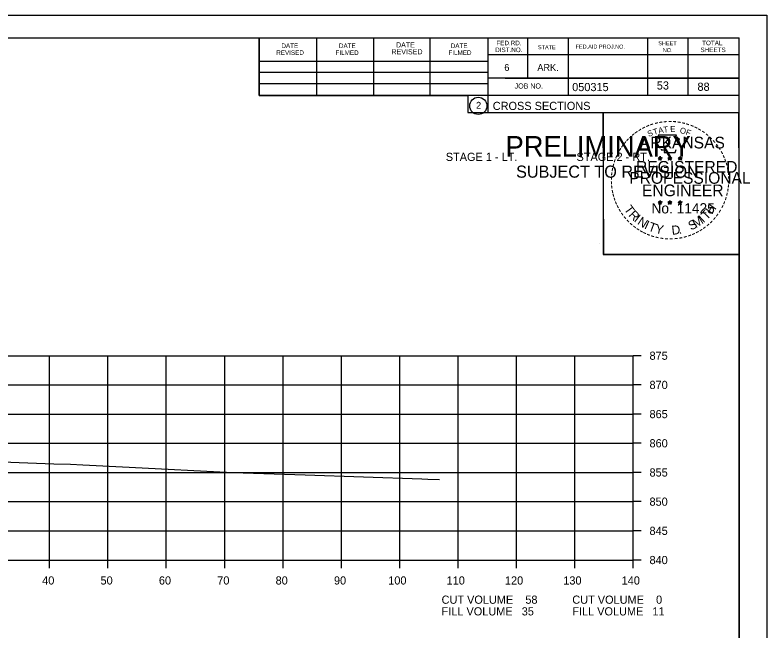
# Model space of a CAD drawing. Extents: x 1486524 to 1499135, y 326561 to 337924.
# Drawn here: x 1489017 to 1489145.8, y 328833.7 to 328939.2 of the extents above; entities that cross this region are included whole.
import ezdxf

# ---------------------------------------------------------------- set-up
doc = ezdxf.new("R2010")
doc.units = 0
for name, color, linetype in [('Default', 7, 'Continuous'), ('E_Const Align', 7, 'Continuous'), ('E_Const Align Station', 7, 'Continuous'), ('E_Ownership Information', 7, 'Continuous'), ('E_Property Line', 7, 'Continuous'), ('E_Quarter Calls', 7, 'Continuous'), ('E_Section Line', 7, 'Continuous'), ('E_Station Offset', 7, 'Continuous'), ('E_Tract Number', 7, 'Continuous'), ('S_SIXTEEN_SECTION', 7, 'Continuous')]:
    doc.layers.add(name, color=color, linetype=linetype)

msp = doc.modelspace()

# ---------------------------------------------------------------- linework, layer by layer
at = {"layer": 'E_Const Align'}
for p, q in [((1489122.89, 328845.87), (1489122.89, 328880.87)), ((1489124.29, 328880.87), (1489122.89, 328880.87)), ((1489124.29, 328875.87), (1489122.89, 328875.87)), ((1489124.29, 328870.87), (1489122.89, 328870.87)), ((1489124.29, 328865.87), (1489122.89, 328865.87)), ((1489124.29, 328860.87), (1489122.89, 328860.87)), ((1489124.29, 328855.87), (1489122.89, 328855.87)), ((1489124.29, 328850.87), (1489122.89, 328850.87)), ((1488842.89, 328845.87), (1489122.89, 328845.87)), ((1489022.89, 328844.47), (1489022.89, 328845.87)), ((1489032.89, 328844.47), (1489032.89, 328845.87)), ((1489042.89, 328844.47), (1489042.89, 328845.87)), ((1489052.89, 328844.47), (1489052.89, 328845.87)), ((1489062.89, 328844.47), (1489062.89, 328845.87)), ((1489072.89, 328844.47), (1489072.89, 328845.87)), ((1489082.89, 328844.47), (1489082.89, 328845.87)), ((1489092.89, 328844.47), (1489092.89, 328845.87)), ((1489102.89, 328844.47), (1489102.89, 328845.87)), ((1489112.89, 328844.47), (1489112.89, 328845.87)), ((1489122.89, 328844.47), (1489122.89, 328845.87)), ((1489124.29, 328845.87), (1489122.89, 328845.87))]:
    msp.add_line(p, q, dxfattribs=at)
at = {"layer": 'E_Ownership Information'}
for p, q in [((1488842.89, 328880.87), (1489122.89, 328880.87)), ((1489022.89, 328845.87), (1489022.89, 328880.87)), ((1489032.89, 328845.87), (1489032.89, 328880.87)), ((1489042.89, 328845.87), (1489042.89, 328880.87)), ((1489052.89, 328845.87), (1489052.89, 328880.87)), ((1489062.89, 328845.87), (1489062.89, 328880.87)), ((1489072.89, 328845.87), (1489072.89, 328880.87)), ((1489082.89, 328845.87), (1489082.89, 328880.87)), ((1489092.89, 328845.87), (1489092.89, 328880.87)), ((1489102.89, 328845.87), (1489102.89, 328880.87)), ((1489112.89, 328845.87), (1489112.89, 328880.87)), ((1489122.89, 328845.87), (1489122.89, 328880.87)), ((1488842.89, 328875.87), (1489122.89, 328875.87)), ((1488842.89, 328870.87), (1489122.89, 328870.87)), ((1488842.89, 328865.87), (1489122.89, 328865.87)), ((1488842.89, 328860.87), (1489122.89, 328860.87)), ((1488842.89, 328855.87), (1489122.89, 328855.87)), ((1488842.89, 328850.87), (1489122.89, 328850.87)), ((1488842.89, 328845.87), (1489122.89, 328845.87))]:
    msp.add_line(p, q, dxfattribs=at)
at = {"layer": 'E_Property Line'}
for p, q in [((1488824.89, 328935.33), (1489141.07, 328935.33)), ((1489058.81, 328925.45), (1489058.81, 328935.33)), ((1489097.97, 328935.33), (1489097.97, 328922.53)), ((1489104.81, 328935.33), (1489104.81, 328928.39)), ((1489111.75, 328935.33), (1489111.75, 328925.45)), ((1489125.33, 328935.33), (1489125.33, 328925.45)), ((1489132.27, 328935.33), (1489132.27, 328925.45)), ((1489141.07, 328729.87), (1489141.07, 328935.33)), ((1489068.67, 328925.45), (1489068.67, 328935.13)), ((1489078.43, 328925.45), (1489078.43, 328935.13)), ((1489088.11, 328925.45), (1489088.11, 328935.13)), ((1489141.07, 328932.39), (1489097.97, 328932.39)), ((1489141.07, 328932.41), (1489141.07, 328932.41)), ((1489058.81, 328931.31), (1489097.97, 328931.31)), ((1489058.81, 328929.45), (1489097.97, 328929.45)), ((1489141.07, 328928.39), (1489097.97, 328928.39)), ((1489100.93, 328928.39), (1489141.07, 328928.39)), ((1489058.81, 328925.45), (1489058.81, 328927.51)), ((1489058.81, 328927.51), (1489097.97, 328927.51)), ((1489141.07, 328925.45), (1489058.81, 328925.45)), ((1489097.97, 328922.53), (1489141.07, 328922.53))]:
    msp.add_line(p, q, dxfattribs=at)
msp.add_circle((1489096.35, 328923.66), 1.47, dxfattribs=at)
at = {"layer": 'E_Quarter Calls'}
for p, q in [((1488812.48, 328939.22), (1489145.82, 328939.22)), ((1489117.1, 328900.07), (1489117.1, 328900.07))]:
    msp.add_line(p, q, dxfattribs=at)
for points in [[(1488812.48, 328939.22), (1489145.82, 328939.22), (1489145.82, 328725.88), (1488812.48, 328725.88)], [(1489058.81, 328935.33), (1489058.81, 328925.45), (1489094.54, 328925.45), (1489094.54, 328922.53), (1489117.74, 328922.53), (1489117.74, 328898.19), (1489141.07, 328898.19), (1489141.07, 328729.87), (1488824.89, 328729.87), (1488824.89, 328935.33)], [(1489117.74, 328922.53), (1489140.94, 328922.53), (1489141.07, 328898.19), (1489117.86, 328898.19)]]:
    msp.add_lwpolyline(points, close=True, dxfattribs=at)
at = {"layer": 'E_Tract Number'}
msp.add_lwpolyline([(1489010.26, 328862.86), (1489023.61, 328862.37), (1489026.47, 328862.29), (1489028.56, 328862.18), (1489036.52, 328861.78), (1489054.27, 328860.87), (1489066.66, 328860.44), (1489086.67, 328859.75), (1489087.69, 328859.73), (1489089.69, 328859.68)], dxfattribs=at)
at = {"layer": 'S_SIXTEEN_SECTION'}
for p, q in [((1489127.15, 328914.78), (1489127.5, 328914.67)), ((1489127.15, 328914.78), (1489127.4, 328914.74)), ((1489127.15, 328914.78), (1489127.39, 328914.66)), ((1489127.28, 328914.37), (1489127.5, 328914.67)), ((1489127.5, 328915.04), (1489127.46, 328914.78)), ((1489127.5, 328914.67), (1489127.5, 328915.04)), ((1489127.5, 328915.04), (1489127.55, 328914.79)), ((1489127.85, 328914.78), (1489127.5, 328914.67)), ((1489127.71, 328914.37), (1489127.5, 328914.67)), ((1489127.85, 328914.78), (1489127.56, 328914.73)), ((1489127.71, 328914.37), (1489127.58, 328914.67)), ((1489127.85, 328914.78), (1489127.64, 328914.68)), ((1489128.82, 328914.78), (1489129.17, 328914.67)), ((1489128.82, 328914.78), (1489129.07, 328914.74)), ((1489128.82, 328914.78), (1489129.06, 328914.66)), ((1489128.95, 328914.37), (1489129.17, 328914.67)), ((1489129.17, 328915.04), (1489129.13, 328914.78)), ((1489129.17, 328914.67), (1489129.17, 328915.04)), ((1489129.17, 328915.04), (1489129.22, 328914.79)), ((1489129.52, 328914.78), (1489129.17, 328914.67)), ((1489129.38, 328914.37), (1489129.17, 328914.67)), ((1489129.52, 328914.78), (1489129.23, 328914.73)), ((1489129.38, 328914.37), (1489129.25, 328914.67)), ((1489129.52, 328914.78), (1489129.31, 328914.68)), ((1489130.58, 328914.77), (1489130.93, 328914.66)), ((1489130.58, 328914.77), (1489130.84, 328914.73)), ((1489130.58, 328914.77), (1489130.82, 328914.65)), ((1489130.72, 328914.36), (1489130.93, 328914.66)), ((1489130.93, 328915.02), (1489130.89, 328914.77)), ((1489130.93, 328914.66), (1489130.93, 328915.02)), ((1489130.93, 328915.02), (1489130.98, 328914.77)), ((1489131.28, 328914.77), (1489130.93, 328914.66)), ((1489131.15, 328914.36), (1489130.93, 328914.66)), ((1489131.28, 328914.77), (1489130.99, 328914.72)), ((1489131.15, 328914.36), (1489131.01, 328914.65)), ((1489131.28, 328914.77), (1489131.08, 328914.67)), ((1489127.28, 328914.37), (1489127.41, 328914.62)), ((1489127.28, 328914.37), (1489127.5, 328914.59)), ((1489127.71, 328914.37), (1489127.5, 328914.59)), ((1489128.95, 328914.37), (1489129.08, 328914.62)), ((1489128.95, 328914.37), (1489129.17, 328914.59)), ((1489129.38, 328914.37), (1489129.17, 328914.59)), ((1489130.72, 328914.36), (1489130.84, 328914.61)), ((1489130.72, 328914.36), (1489130.93, 328914.58)), ((1489131.15, 328914.36), (1489130.93, 328914.58)), ((1489127.15, 328907.21), (1489127.5, 328907.1)), ((1489127.15, 328907.21), (1489127.4, 328907.16)), ((1489127.15, 328907.21), (1489127.38, 328907.09)), ((1489127.28, 328906.8), (1489127.5, 328907.1)), ((1489127.28, 328906.8), (1489127.41, 328907.05)), ((1489127.28, 328906.8), (1489127.49, 328907.02)), ((1489127.5, 328907.46), (1489127.45, 328907.21)), ((1489127.71, 328906.8), (1489127.49, 328907.02)), ((1489127.5, 328907.1), (1489127.5, 328907.46)), ((1489127.5, 328907.46), (1489127.54, 328907.21)), ((1489127.84, 328907.21), (1489127.5, 328907.1)), ((1489127.71, 328906.8), (1489127.5, 328907.1)), ((1489127.84, 328907.21), (1489127.56, 328907.16)), ((1489127.71, 328906.8), (1489127.57, 328907.09)), ((1489127.84, 328907.21), (1489127.64, 328907.11)), ((1489128.82, 328907.21), (1489129.16, 328907.1)), ((1489128.82, 328907.21), (1489129.07, 328907.16)), ((1489128.82, 328907.21), (1489129.05, 328907.09)), ((1489128.95, 328906.8), (1489129.16, 328907.1)), ((1489128.95, 328906.8), (1489129.07, 328907.05)), ((1489128.95, 328906.8), (1489129.16, 328907.02)), ((1489129.16, 328907.46), (1489129.12, 328907.21)), ((1489129.16, 328907.1), (1489129.16, 328907.46)), ((1489129.16, 328907.46), (1489129.21, 328907.21)), ((1489129.51, 328907.21), (1489129.16, 328907.1)), ((1489129.38, 328906.8), (1489129.16, 328907.1)), ((1489129.38, 328906.8), (1489129.16, 328907.02)), ((1489129.51, 328907.21), (1489129.23, 328907.16)), ((1489129.38, 328906.8), (1489129.24, 328907.09)), ((1489129.51, 328907.21), (1489129.31, 328907.11)), ((1489130.58, 328907.2), (1489130.93, 328907.09)), ((1489130.58, 328907.2), (1489130.84, 328907.15)), ((1489130.58, 328907.2), (1489130.82, 328907.08)), ((1489130.72, 328906.79), (1489130.93, 328907.09)), ((1489130.72, 328906.79), (1489130.84, 328907.04)), ((1489130.72, 328906.79), (1489130.93, 328907.01)), ((1489130.93, 328907.45), (1489130.89, 328907.2)), ((1489130.93, 328907.09), (1489130.93, 328907.45)), ((1489130.93, 328907.45), (1489130.98, 328907.2)), ((1489131.28, 328907.2), (1489130.93, 328907.09)), ((1489131.14, 328906.79), (1489130.93, 328907.09)), ((1489131.14, 328906.79), (1489130.93, 328907.01)), ((1489131.28, 328907.2), (1489130.99, 328907.15)), ((1489131.14, 328906.79), (1489131.01, 328907.08)), ((1489131.28, 328907.2), (1489131.07, 328907.1))]:
    msp.add_line(p, q, dxfattribs=at)
for points in [[(1489127.19, 328918.66), (1489127.46, 328917.83)], [(1489130.7, 328917.74), (1489130.84, 328918.02), (1489130.16, 328918), (1489130.31, 328918.66), (1489127.19, 328918.66)], [(1489127.68, 328916.24), (1489127.68, 328916.15), (1489128.25, 328916.13), (1489128.19, 328915.66), (1489130.06, 328915.66), (1489130.26, 328916.19)], [(1489127.5, 328915.04), (1489127.71, 328914.37), (1489127.15, 328914.78), (1489127.85, 328914.78), (1489127.28, 328914.37), (1489127.5, 328915.04)], [(1489129.17, 328915.04), (1489129.38, 328914.37), (1489128.82, 328914.78), (1489129.52, 328914.78), (1489128.95, 328914.37), (1489129.17, 328915.04)], [(1489130.93, 328915.02), (1489131.15, 328914.36), (1489130.58, 328914.77), (1489131.28, 328914.77), (1489130.72, 328914.36), (1489130.93, 328915.02)], [(1489127.5, 328907.46), (1489127.71, 328906.8), (1489127.15, 328907.21), (1489127.84, 328907.21), (1489127.28, 328906.8), (1489127.5, 328907.46)], [(1489129.16, 328907.46), (1489129.38, 328906.8), (1489128.82, 328907.21), (1489129.51, 328907.21), (1489128.95, 328906.8), (1489129.16, 328907.46)], [(1489130.93, 328907.45), (1489131.14, 328906.79), (1489130.58, 328907.2), (1489131.28, 328907.2), (1489130.72, 328906.79), (1489130.93, 328907.45)]]:
    msp.add_lwpolyline(points, dxfattribs=at)
for centre, radius in [((1489127.5, 328914.67), 0.172), ((1489127.5, 328914.67), 0.145), ((1489127.5, 328914.67), 0.116), ((1489127.5, 328914.67), 0.0991), ((1489127.5, 328914.67), 0.0747), ((1489127.5, 328914.67), 0.0495), ((1489127.5, 328914.67), 0.0296), ((1489129.17, 328914.67), 0.172), ((1489129.17, 328914.67), 0.145), ((1489129.17, 328914.67), 0.116), ((1489129.17, 328914.67), 0.0991), ((1489129.17, 328914.67), 0.0747), ((1489129.17, 328914.67), 0.0495), ((1489129.17, 328914.67), 0.0296), ((1489130.93, 328914.66), 0.172), ((1489130.93, 328914.66), 0.145), ((1489130.93, 328914.66), 0.116), ((1489130.93, 328914.66), 0.0991), ((1489130.93, 328914.66), 0.0747), ((1489130.93, 328914.66), 0.0495), ((1489130.93, 328914.66), 0.0296), ((1489127.49, 328907.1), 0.172), ((1489127.49, 328907.1), 0.145), ((1489127.49, 328907.1), 0.116), ((1489127.49, 328907.1), 0.0991), ((1489127.49, 328907.1), 0.0747), ((1489127.49, 328907.1), 0.0495), ((1489127.49, 328907.1), 0.0296), ((1489129.16, 328907.1), 0.172), ((1489129.16, 328907.1), 0.145), ((1489129.16, 328907.1), 0.116), ((1489129.16, 328907.1), 0.0991), ((1489129.16, 328907.1), 0.0747), ((1489129.16, 328907.1), 0.0495), ((1489129.16, 328907.1), 0.0296), ((1489130.93, 328907.09), 0.172), ((1489130.93, 328907.09), 0.145), ((1489130.93, 328907.09), 0.116), ((1489130.93, 328907.09), 0.0991), ((1489130.93, 328907.09), 0.0747), ((1489130.93, 328907.09), 0.0495), ((1489130.93, 328907.09), 0.0296)]:
    msp.add_circle(centre, radius, dxfattribs=at)

# ---------------------------------------------------------------- texts
at = {"layer": 'Default'}
for s, p in [('STAGE 1 - LT.', (1489090.78, 328914.23)), ('STAGE 2 - RT.', (1489113.18, 328914.23))]:
    msp.add_text(s, height=1.4, dxfattribs=at).set_placement(p)
at = {"layer": 'E_Const Align Station'}
for s, p in [('875', (1489125.69, 328880.17)), ('870', (1489125.69, 328875.17)), ('865', (1489125.69, 328870.17)), ('860', (1489125.69, 328865.17)), ('855', (1489125.69, 328860.17)), ('850', (1489125.69, 328855.17)), ('845', (1489125.69, 328850.17)), ('840', (1489125.69, 328845.17)), ('40', (1489021.62, 328841.67)), ('50', (1489031.62, 328841.67)), ('60', (1489041.62, 328841.67)), ('70', (1489051.62, 328841.67)), ('80', (1489061.62, 328841.67)), ('90', (1489071.62, 328841.67)), ('100', (1489080.92, 328841.67)), ('110', (1489090.92, 328841.67)), ('120', (1489100.92, 328841.67)), ('130', (1489110.92, 328841.67)), ('140', (1489120.92, 328841.67)), ('CUT VOLUME    58', (1489090.06, 328838.38)), ('CUT VOLUME    0', (1489112.46, 328838.38)), ('FILL VOLUME   35', (1489090.06, 328836.38)), ('FILL VOLUME   11', (1489112.46, 328836.38))]:
    msp.add_text(s, height=1.4, dxfattribs=at).set_placement(p)
at = {"layer": 'E_Property Line'}
for s, height, p in [('DATE', 0.782, (1489062.61, 328933.57)), ('DATE', 0.782, (1489072.47, 328933.57)), ('DATE', 0.879, (1489082.25, 328933.67)), ('DATE', 0.782, (1489091.63, 328933.57)), ('FED.RD.', 0.782, (1489099.45, 328934.05)), ('STATE', 0.684, (1489106.57, 328933.37)), ('FED.AID PROJ.NO.', 0.684, (1489113.03, 328933.47)), ('SHEET', 0.684, (1489127.19, 328934.05)), ('TOTAL', 0.782, (1489134.71, 328934.05)), ('REVISED', 0.782, (1489061.73, 328932.39)), ('FILMED', 0.782, (1489071.89, 328932.39)), ('REVISED', 0.879, (1489081.47, 328932.49)), ('FILMED', 0.782, (1489091.23, 328932.39)), ('DIST.NO.', 0.782, (1489099.25, 328932.87)), ('NO.', 0.684, (1489127.97, 328932.87)), ('SHEETS', 0.782, (1489134.43, 328932.87)), ('6', 1.17, (1489100.81, 328929.65)), ('ARK.', 1.172, (1489106.47, 328929.65)), ('050315', 1.4, (1489112.44, 328926.19)), ('JOB NO.', 0.879, (1489102.57, 328926.63)), ('2', 1.17, (1489095.97, 328923.18)), ('CROSS SECTIONS', 1.4, (1489098.83, 328922.96))]:
    msp.add_text(s, height=height, rotation=360, dxfattribs=at).set_placement(p)
at = {"layer": 'E_Section Line'}
for s, height, p in [('PRELIMINARY', 3.5, (1489101.02, 328914.99)), ('DWB', 0.01, (1489101.76, 328916.84)), ('SUBJECT TO REVISION', 2.0751, (1489102.83, 328911.36))]:
    msp.add_text(s, height=height, rotation=360, dxfattribs=at).set_placement(p)
at = {"layer": 'E_Station Offset'}
for s, p in [('53', (1489126.94, 328926.46)), ('88', (1489133.91, 328926.24))]:
    msp.add_text(s, height=1.4, dxfattribs=at).set_placement(p)
at = {"layer": 'S_SIXTEEN_SECTION'}
for s, height, rotation, p in [('-', 1.6, 28.7918, (1489124.67, 328919.2)), ('-', 1.6, 24.3072, (1489125.31, 328919.52)), ('-', 1.6, 19.1761, (1489125.94, 328919.79)), ('T', 1, 16.4036, (1489126.46, 328918.67)), ('-', 1.6, 13.6301, (1489126.69, 328920.03)), ('A', 1, 11.2132, (1489127.29, 328918.92)), ('-', 1.6, 10.2193, (1489127.37, 328920.19)), ('T', 1, 6.0228, (1489128.14, 328919.09)), ('-', 1.6, 5.8968, (1489128.1, 328920.3)), ('-', 1.6, 0.1862, (1489128.87, 328920.37)), ('E', 1, 0.8323, (1489129.24, 328919.2)), ('-', 1.6, 357.743, (1489129.59, 328920.36)), ('-', 1.6, 352.1617, (1489130.34, 328920.3)), ('O', 1, 350.4515, (1489130.84, 328918.99)), ('-', 1.6, 347.2049, (1489131.05, 328920.19)), ('-', 1.6, 342.3362, (1489131.69, 328920.03)), ('-', 1.6, 337.8551, (1489132.42, 328919.81)), ('-', 1.6, 334.1211, (1489133.06, 328919.54)), ('-', 1.6, 329.6409, (1489133.63, 328919.26)), ('-', 1.6, 42.9622, (1489122.59, 328917.64)), ('-', 1.6, 38.9507, (1489123.02, 328918.06)), ('-', 1.6, 36.2317, (1489123.5, 328918.44)), ('-', 1.6, 34.0636, (1489124.08, 328918.83)), ('S', 1, 21.594, (1489125.55, 328918.34)), ('F', 1, 340.0707, (1489131.8, 328918.76)), ('-', 1.6, 325.8627, (1489134.28, 328918.9)), ('-', 1.6, 320.5297, (1489134.89, 328918.47)), ('-', 1.6, 50.6142, (1489121.74, 328916.68)), ('-', 1.6, 48.423, (1489122.14, 328917.16)), ('ARKANSAS', 2, 360, (1489124.04, 328916.37)), ('-', 1.6, 315.5786, (1489135.49, 328917.98)), ('-', 1.6, 309.8797, (1489136.06, 328917.43)), ('-', 1.6, 58.0706, (1489121, 328915.58)), ('-', 1.6, 54.2325, (1489121.32, 328916.11)), ('-', 1.6, 306.6522, (1489136.58, 328916.83)), ('-', 1.4, 303.6753, (1489137.07, 328916.26)), ('-', 1.6, 67.7743, (1489120.43, 328914.36)), ('-', 1.6, 62.8713, (1489120.69, 328914.97)), ('DWB', 0.01, 360, (1489127.49, 328914.67)), ('DWB', 0.01, 360, (1489129.16, 328914.67)), ('DWB', 0.01, 360, (1489130.92, 328914.66)), ('-', 1.6, 299.6684, (1489137.39, 328915.66)), ('-', 1.6, 294.6628, (1489137.71, 328915.04)), ('-', 1.6, 75.461, (1489120.01, 328913.01)), ('-', 1.6, 72.3945, (1489120.21, 328913.73)), ('REGISTERED', 2, 360, (1489123.37, 328912.22)), ('-', 1.6, 290.5728, (1489137.97, 328914.47)), ('-', 1.6, 285.1233, (1489138.2, 328913.89)), ('-', 1.6, 85.1863, (1489119.8, 328911.61)), ('-', 1.6, 81.2013, (1489119.88, 328912.3)), ('PROFESSIONAL', 2, 360, (1489122.22, 328910.32)), ('-', 1.6, 280.5493, (1489138.4, 328913.14)), ('-', 1.6, 276.5962, (1489138.56, 328912.38)), ('-', 1.6, 89.0622, (1489119.78, 328910.91)), ('-', 1.6, 274.3301, (1489138.62, 328911.65)), ('-', 1.6, 269.9407, (1489138.66, 328911.02)), ('-', 1.6, 94.1959, (1489119.81, 328910.18)), ('-', 1.6, 98.9479, (1489119.89, 328909.52)), ('ENGINEER', 2, 360, (1489124.41, 328908.19)), ('-', 1.6, 260.9953, (1489138.57, 328909.7)), ('-', 1.6, 263.5172, (1489138.64, 328910.36)), ('-', 1.6, 101.7149, (1489120.02, 328908.78)), ('-', 1.6, 105.4578, (1489120.18, 328908.19)), ('-', 1.6, 255.7626, (1489138.46, 328909.02)), ('-', 1.6, 109.0874, (1489120.4, 328907.56)), ('-', 1.6, 114.0643, (1489120.65, 328906.96)), ('No. 11425', 1.757, 360, (1489126.03, 328905.24)), ('DWB', 0.01, 360, (1489127.48, 328907.09)), ('DWB', 0.01, 360, (1489129.15, 328907.09)), ('DWB', 0.01, 360, (1489130.92, 328907.08)), ('H', 1.54, 54.6088, (1489136.38, 328904.97)), ('-', 1.6, 247.8887, (1489138.05, 328907.63)), ('-', 1.6, 252.8681, (1489138.28, 328908.3)), ('-', 1.6, 115.7289, (1489120.96, 328906.34)), ('-', 1.6, 120.4471, (1489121.31, 328905.76)), ('T', 1.54, 306.0406, (1489121.25, 328905.94)), ('R', 1.54, 314.005, (1489122.02, 328904.89)), ('T', 1.54, 46.6444, (1489135.49, 328904.03)), ('-', 1.6, 239.0712, (1489137.4, 328906.25)), ('-', 1.6, 244.6197, (1489137.79, 328907)), ('-', 1.6, 125.8934, (1489121.72, 328905.2)), ('-', 1.6, 130.7181, (1489122.18, 328904.65)), ('I', 1.54, 321.9694, (1489122.92, 328903.96)), ('N', 1.54, 326.5002, (1489123.49, 328903.48)), ('M', 1.54, 32.6563, (1489133.64, 328902.7)), ('I', 1.54, 42.1136, (1489134.92, 328903.55)), ('-', 1.6, 231.2538, (1489136.56, 328905.03)), ('-', 1.6, 233.8452, (1489136.99, 328905.6)), ('-', 1.6, 134.2238, (1489122.7, 328904.1)), ('-', 1.6, 138.9338, (1489123.22, 328903.64)), ('-', 1.6, 144.6463, (1489123.78, 328903.23)), ('I', 1.54, 335.3603, (1489124.69, 328902.7)), ('T', 1.54, 339.8912, (1489125.35, 328902.37)), ('Y', 1.54, 347.8556, (1489126.57, 328901.93)), ('D', 1.54, 6.3969, (1489129.56, 328901.57)), ('S', 1.54, 26.9312, (1489132.8, 328902.3)), ('-', 1.6, 221.0851, (1489135.56, 328903.96)), ('-', 1.6, 225.7653, (1489136.09, 328904.47)), ('-', 1.6, 148.0898, (1489124.34, 328902.86)), ('-', 1.6, 151.5704, (1489124.92, 328902.53)), ('-', 1.6, 154.6002, (1489125.44, 328902.29)), ('-', 1.6, 158.5612, (1489126.06, 328902.03)), ('.', 1.54, 13.7642, (1489130.75, 328901.7)), ('-', 1.6, 204.2516, (1489133.3, 328902.43)), ('-', 1.6, 207.3568, (1489133.92, 328902.75)), ('-', 1.6, 212.2491, (1489134.48, 328903.1)), ('-', 1.6, 215.7363, (1489135.01, 328903.49)), ('-', 1.6, 162.7983, (1489126.75, 328901.82)), ('-', 1.6, 167.5555, (1489127.46, 328901.66)), ('-', 1.6, 173.1155, (1489128.24, 328901.55)), ('-', 1.6, 176.5183, (1489128.98, 328901.49)), ('-', 1.6, 181.5918, (1489129.73, 328901.51)), ('-', 1.6, 185.8167, (1489130.54, 328901.59)), ('-', 1.6, 191.2858, (1489131.27, 328901.72)), ('-', 1.6, 195.4743, (1489132, 328901.92)), ('-', 1.6, 200.7184, (1489132.68, 328902.16))]:
    msp.add_text(s, height=height, rotation=rotation, dxfattribs=at).set_placement(p)

doc.saveas('drawing.dxf')
